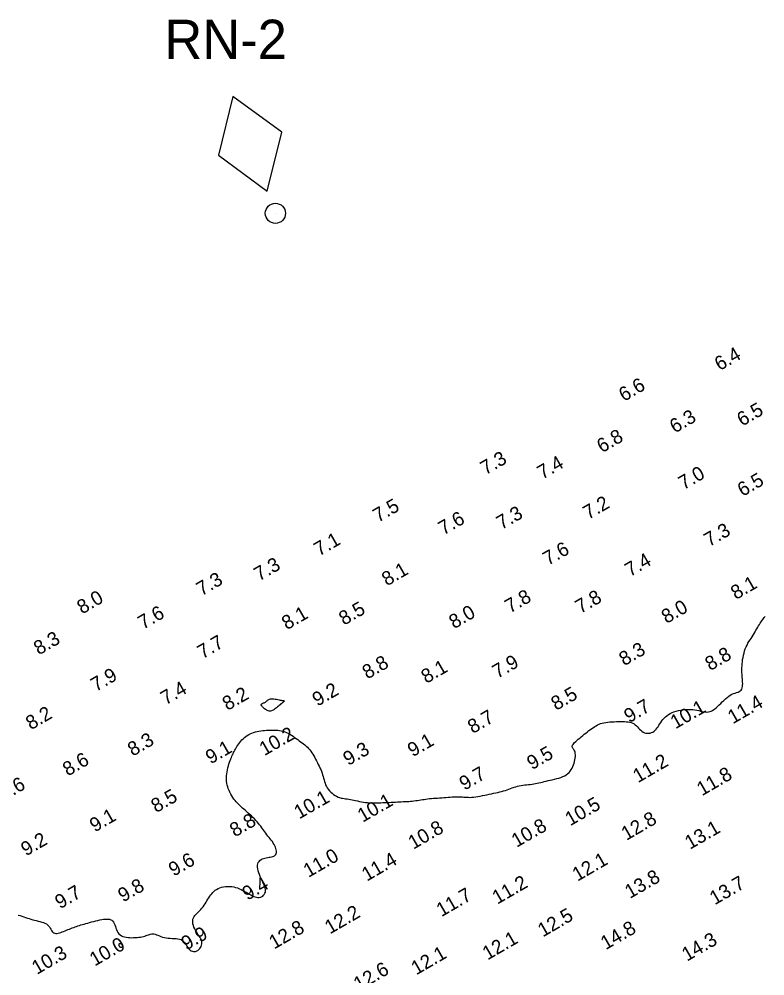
# Model space of a CAD drawing. Extents: x 3024098 to 3056816, y 418252 to 509144.
# Drawn here: x 3035329.1 to 3035595, y 419417.5 to 419758.8 of the extents above; entities that cross this region are included whole.
import ezdxf

# ---------------------------------------------------------------- set-up
doc = ezdxf.new("R2010")
doc.units = 0
for name, color, linetype in [('V-CHAN-CONT-EL10', 7, 'Continuous'), ('V-CHAN-NAID', 7, 'Continuous'), ('V-TOPO-SOUN-0911', 7, 'Continuous')]:
    doc.layers.add(name, color=color, linetype=linetype)

msp = doc.modelspace()

# ---------------------------------------------------------------- linework, layer by layer
at = {"layer": 'V-CHAN-CONT-EL10'}
msp.add_lwpolyline([(3035328.71, 419439.18), (3035329.4, 419438.97), (3035330.07, 419438.75), (3035330.72, 419438.53), (3035331.36, 419438.32), (3035332, 419438.1), (3035332.63, 419437.9), (3035333.26, 419437.7), (3035333.9, 419437.51), (3035334.54, 419437.33), (3035335.19, 419437.17), (3035335.84, 419437.02), (3035336.49, 419436.86), (3035337.11, 419436.69), (3035337.7, 419436.5), (3035338.26, 419436.28), (3035338.76, 419436.02), (3035339.19, 419435.72), (3035339.56, 419435.36), (3035339.88, 419434.96), (3035340.15, 419434.54), (3035340.39, 419434.12), (3035340.62, 419433.72), (3035340.86, 419433.35), (3035341.11, 419433.04), (3035341.4, 419432.81), (3035341.74, 419432.67), (3035342.12, 419432.6), (3035342.53, 419432.61), (3035342.98, 419432.68), (3035343.45, 419432.8), (3035343.94, 419432.96), (3035344.44, 419433.14), (3035344.94, 419433.34), (3035345.45, 419433.54), (3035345.96, 419433.75), (3035346.47, 419433.96), (3035346.98, 419434.16), (3035347.49, 419434.37), (3035348, 419434.57), (3035348.51, 419434.76), (3035349.02, 419434.95), (3035349.53, 419435.13), (3035350.04, 419435.3), (3035350.57, 419435.47), (3035351.11, 419435.63), (3035351.67, 419435.8), (3035352.25, 419435.97), (3035352.87, 419436.14), (3035353.52, 419436.33), (3035354.2, 419436.52), (3035354.92, 419436.72), (3035355.65, 419436.91), (3035356.39, 419437.1), (3035357.12, 419437.28), (3035357.84, 419437.44), (3035358.53, 419437.57), (3035359.19, 419437.67), (3035359.8, 419437.74), (3035360.36, 419437.76), (3035360.87, 419437.73), (3035361.34, 419437.65), (3035361.76, 419437.51), (3035362.13, 419437.29), (3035362.46, 419437.01), (3035362.74, 419436.64), (3035362.98, 419436.2), (3035363.18, 419435.68), (3035363.37, 419435.13), (3035363.56, 419434.55), (3035363.77, 419433.97), (3035364, 419433.41), (3035364.29, 419432.9), (3035364.63, 419432.44), (3035365.05, 419432.06), (3035365.53, 419431.76), (3035366.08, 419431.53), (3035366.66, 419431.35), (3035367.28, 419431.23), (3035367.93, 419431.16), (3035368.58, 419431.12), (3035369.24, 419431.1), (3035369.89, 419431.11), (3035370.52, 419431.14), (3035371.15, 419431.19), (3035371.75, 419431.26), (3035372.32, 419431.34), (3035372.87, 419431.44), (3035373.4, 419431.56), (3035373.88, 419431.69), (3035374.34, 419431.84), (3035374.76, 419431.99), (3035375.16, 419432.14), (3035375.55, 419432.27), (3035375.94, 419432.37), (3035376.33, 419432.44), (3035376.72, 419432.46), (3035377.14, 419432.42), (3035377.58, 419432.32), (3035378.06, 419432.16), (3035378.56, 419431.97), (3035379.09, 419431.76), (3035379.65, 419431.54), (3035380.24, 419431.33), (3035380.86, 419431.15), (3035381.52, 419431.01), (3035382.21, 419430.92), (3035382.92, 419430.88), (3035383.64, 419430.85), (3035384.35, 419430.83), (3035385.03, 419430.79), (3035385.68, 419430.72), (3035386.28, 419430.6), (3035386.82, 419430.41), (3035387.28, 419430.14), (3035387.68, 419429.79), (3035388.02, 419429.4), (3035388.33, 419428.98), (3035388.62, 419428.53), (3035388.89, 419428.09), (3035389.16, 419427.67), (3035389.45, 419427.28), (3035389.77, 419426.94), (3035390.11, 419426.66), (3035390.47, 419426.44), (3035390.85, 419426.29), (3035391.23, 419426.2), (3035391.62, 419426.18), (3035392.01, 419426.23), (3035392.4, 419426.36), (3035392.77, 419426.58), (3035393.13, 419426.86), (3035393.45, 419427.2), (3035393.73, 419427.58), (3035393.97, 419428.01), (3035394.14, 419428.45), (3035394.24, 419428.91), (3035394.26, 419429.38), (3035394.19, 419429.83), (3035394.05, 419430.29), (3035393.83, 419430.74), (3035393.57, 419431.2), (3035393.27, 419431.66), (3035392.95, 419432.15), (3035392.62, 419432.65), (3035392.28, 419433.18), (3035391.97, 419433.73), (3035391.68, 419434.3), (3035391.42, 419434.89), (3035391.21, 419435.48), (3035391.06, 419436.06), (3035390.98, 419436.63), (3035390.97, 419437.18), (3035391.05, 419437.7), (3035391.21, 419438.18), (3035391.46, 419438.63), (3035391.78, 419439.06), (3035392.15, 419439.48), (3035392.55, 419439.89), (3035392.98, 419440.31), (3035393.41, 419440.73), (3035393.84, 419441.18), (3035394.25, 419441.66), (3035394.64, 419442.16), (3035395.01, 419442.68), (3035395.37, 419443.22), (3035395.72, 419443.75), (3035396.06, 419444.29), (3035396.39, 419444.83), (3035396.72, 419445.35), (3035397.06, 419445.85), (3035397.39, 419446.33), (3035397.75, 419446.79), (3035398.12, 419447.23), (3035398.53, 419447.63), (3035398.98, 419448), (3035399.47, 419448.33), (3035400.01, 419448.62), (3035400.61, 419448.87), (3035401.26, 419449.07), (3035401.95, 419449.23), (3035402.66, 419449.34), (3035403.39, 419449.39), (3035404.13, 419449.39), (3035404.87, 419449.34), (3035405.58, 419449.23), (3035406.28, 419449.06), (3035406.95, 419448.84), (3035407.6, 419448.57), (3035408.23, 419448.28), (3035408.83, 419447.96), (3035409.43, 419447.63), (3035410.01, 419447.29), (3035410.58, 419446.96), (3035411.15, 419446.64), (3035411.7, 419446.34), (3035412.24, 419446.07), (3035412.76, 419445.84), (3035413.27, 419445.65), (3035413.77, 419445.52), (3035414.25, 419445.46), (3035414.71, 419445.46), (3035415.14, 419445.55), (3035415.55, 419445.71), (3035415.92, 419445.93), (3035416.24, 419446.22), (3035416.51, 419446.55), (3035416.73, 419446.93), (3035416.87, 419447.34), (3035416.93, 419447.79), (3035416.91, 419448.25), (3035416.82, 419448.74), (3035416.67, 419449.25), (3035416.46, 419449.79), (3035416.22, 419450.35), (3035415.95, 419450.94), (3035415.66, 419451.56), (3035415.37, 419452.21), (3035415.08, 419452.89), (3035414.81, 419453.59), (3035414.57, 419454.29), (3035414.37, 419454.99), (3035414.22, 419455.67), (3035414.13, 419456.31), (3035414.12, 419456.91), (3035414.2, 419457.45), (3035414.37, 419457.92), (3035414.62, 419458.32), (3035414.95, 419458.66), (3035415.34, 419458.95), (3035415.77, 419459.18), (3035416.23, 419459.38), (3035416.72, 419459.52), (3035417.22, 419459.64), (3035417.71, 419459.73), (3035418.19, 419459.79), (3035418.65, 419459.86), (3035419.08, 419459.93), (3035419.49, 419460.01), (3035419.85, 419460.13), (3035420.16, 419460.29), (3035420.41, 419460.51), (3035420.61, 419460.78), (3035420.74, 419461.12), (3035420.81, 419461.5), (3035420.82, 419461.93), (3035420.78, 419462.38), (3035420.67, 419462.86), (3035420.51, 419463.36), (3035420.3, 419463.86), (3035420.03, 419464.36), (3035419.72, 419464.86), (3035419.37, 419465.36), (3035418.99, 419465.85), (3035418.6, 419466.35), (3035418.2, 419466.84), (3035417.8, 419467.34), (3035417.42, 419467.83), (3035417.04, 419468.33), (3035416.68, 419468.82), (3035416.33, 419469.32), (3035415.98, 419469.82), (3035415.61, 419470.33), (3035415.23, 419470.84), (3035414.84, 419471.36), (3035414.41, 419471.89), (3035413.95, 419472.42), (3035413.46, 419472.96), (3035412.95, 419473.5), (3035412.42, 419474.03), (3035411.88, 419474.55), (3035411.34, 419475.06), (3035410.8, 419475.55), (3035410.27, 419476.03), (3035409.76, 419476.47), (3035409.26, 419476.9), (3035408.77, 419477.32), (3035408.3, 419477.73), (3035407.84, 419478.15), (3035407.39, 419478.58), (3035406.94, 419479.03), (3035406.51, 419479.51), (3035406.08, 419480.03), (3035405.67, 419480.57), (3035405.27, 419481.14), (3035404.89, 419481.74), (3035404.54, 419482.35), (3035404.21, 419482.98), (3035403.92, 419483.62), (3035403.67, 419484.26), (3035403.46, 419484.91), (3035403.28, 419485.56), (3035403.15, 419486.21), (3035403.06, 419486.87), (3035403.01, 419487.53), (3035403, 419488.2), (3035403.03, 419488.89), (3035403.1, 419489.58), (3035403.21, 419490.28), (3035403.35, 419490.99), (3035403.52, 419491.69), (3035403.71, 419492.38), (3035403.91, 419493.05), (3035404.12, 419493.69), (3035404.34, 419494.3), (3035404.55, 419494.87), (3035404.75, 419495.39), (3035404.95, 419495.86), (3035405.14, 419496.31), (3035405.34, 419496.73), (3035405.54, 419497.14), (3035405.75, 419497.54), (3035405.98, 419497.95), (3035406.21, 419498.38), (3035406.47, 419498.82), (3035406.75, 419499.29), (3035407.05, 419499.76), (3035407.38, 419500.24), (3035407.73, 419500.72), (3035408.1, 419501.19), (3035408.51, 419501.65), (3035408.94, 419502.08), (3035409.4, 419502.49), (3035409.89, 419502.88), (3035410.41, 419503.23), (3035410.95, 419503.55), (3035411.51, 419503.84), (3035412.1, 419504.1), (3035412.7, 419504.33), (3035413.32, 419504.52), (3035413.96, 419504.68), (3035414.6, 419504.8), (3035415.26, 419504.9), (3035415.92, 419504.98), (3035416.59, 419505.03), (3035417.27, 419505.07), (3035417.94, 419505.1), (3035418.61, 419505.12), (3035419.28, 419505.14), (3035419.95, 419505.15), (3035420.61, 419505.14), (3035421.27, 419505.1), (3035421.91, 419505.04), (3035422.55, 419504.94), (3035423.19, 419504.79), (3035423.81, 419504.59), (3035424.42, 419504.34), (3035425.02, 419504.04), (3035425.61, 419503.7), (3035426.19, 419503.33), (3035426.77, 419502.94), (3035427.33, 419502.54), (3035427.88, 419502.14), (3035428.42, 419501.74), (3035428.95, 419501.36), (3035429.47, 419500.98), (3035429.98, 419500.61), (3035430.47, 419500.24), (3035430.95, 419499.85), (3035431.42, 419499.46), (3035431.86, 419499.04), (3035432.29, 419498.59), (3035432.69, 419498.11), (3035433.08, 419497.6), (3035433.45, 419497.07), (3035433.8, 419496.51), (3035434.15, 419495.93), (3035434.48, 419495.34), (3035434.81, 419494.74), (3035435.12, 419494.13), (3035435.44, 419493.52), (3035435.75, 419492.91), (3035436.05, 419492.29), (3035436.34, 419491.68), (3035436.61, 419491.06), (3035436.86, 419490.45), (3035437.1, 419489.83), (3035437.3, 419489.22), (3035437.48, 419488.61), (3035437.65, 419488), (3035437.81, 419487.4), (3035437.98, 419486.8), (3035438.17, 419486.22), (3035438.38, 419485.64), (3035438.63, 419485.08), (3035438.94, 419484.54), (3035439.3, 419484.02), (3035439.72, 419483.52), (3035440.18, 419483.04), (3035440.68, 419482.6), (3035441.2, 419482.2), (3035441.74, 419481.85), (3035442.28, 419481.54), (3035442.83, 419481.28), (3035443.37, 419481.08), (3035443.9, 419480.92), (3035444.42, 419480.81), (3035444.96, 419480.72), (3035445.49, 419480.65), (3035446.04, 419480.58), (3035446.6, 419480.5), (3035447.19, 419480.42), (3035447.79, 419480.3), (3035448.42, 419480.17), (3035449.07, 419480.03), (3035449.73, 419479.88), (3035450.42, 419479.73), (3035451.13, 419479.59), (3035451.85, 419479.46), (3035452.59, 419479.36), (3035453.34, 419479.28), (3035454.11, 419479.23), (3035454.88, 419479.2), (3035455.66, 419479.19), (3035456.45, 419479.2), (3035457.23, 419479.22), (3035458.01, 419479.24), (3035458.79, 419479.27), (3035459.55, 419479.31), (3035460.31, 419479.34), (3035461.06, 419479.38), (3035461.8, 419479.41), (3035462.53, 419479.45), (3035463.25, 419479.48), (3035463.96, 419479.52), (3035464.66, 419479.55), (3035465.35, 419479.58), (3035466.03, 419479.62), (3035466.7, 419479.65), (3035467.36, 419479.69), (3035468.01, 419479.73), (3035468.65, 419479.78), (3035469.27, 419479.84), (3035469.89, 419479.91), (3035470.49, 419479.98), (3035471.09, 419480.07), (3035471.68, 419480.17), (3035472.28, 419480.26), (3035472.88, 419480.36), (3035473.49, 419480.45), (3035474.12, 419480.54), (3035474.76, 419480.62), (3035475.43, 419480.7), (3035476.12, 419480.76), (3035476.83, 419480.82), (3035477.55, 419480.87), (3035478.28, 419480.92), (3035479.02, 419480.97), (3035479.77, 419481.02), (3035480.53, 419481.07), (3035481.28, 419481.13), (3035482.03, 419481.19), (3035482.77, 419481.25), (3035483.49, 419481.3), (3035484.19, 419481.34), (3035484.87, 419481.38), (3035485.51, 419481.39), (3035486.11, 419481.39), (3035486.67, 419481.36), (3035487.21, 419481.33), (3035487.72, 419481.28), (3035488.23, 419481.23), (3035488.75, 419481.19), (3035489.29, 419481.17), (3035489.87, 419481.16), (3035490.49, 419481.19), (3035491.17, 419481.25), (3035491.9, 419481.35), (3035492.67, 419481.47), (3035493.46, 419481.61), (3035494.28, 419481.77), (3035495.11, 419481.93), (3035495.93, 419482.11), (3035496.74, 419482.28), (3035497.53, 419482.44), (3035498.3, 419482.6), (3035499.04, 419482.77), (3035499.77, 419482.93), (3035500.47, 419483.1), (3035501.16, 419483.27), (3035501.83, 419483.46), (3035502.48, 419483.65), (3035503.11, 419483.87), (3035503.73, 419484.09), (3035504.35, 419484.32), (3035504.96, 419484.54), (3035505.57, 419484.76), (3035506.18, 419484.96), (3035506.79, 419485.14), (3035507.42, 419485.3), (3035508.06, 419485.42), (3035508.72, 419485.52), (3035509.38, 419485.6), (3035510.04, 419485.67), (3035510.7, 419485.73), (3035511.35, 419485.8), (3035512, 419485.87), (3035512.64, 419485.95), (3035513.25, 419486.06), (3035513.86, 419486.18), (3035514.47, 419486.32), (3035515.08, 419486.47), (3035515.71, 419486.63), (3035516.35, 419486.79), (3035517.02, 419486.96), (3035517.72, 419487.13), (3035518.46, 419487.29), (3035519.23, 419487.46), (3035520.02, 419487.64), (3035520.8, 419487.83), (3035521.56, 419488.04), (3035522.3, 419488.28), (3035523, 419488.55), (3035523.65, 419488.87), (3035524.22, 419489.23), (3035524.74, 419489.63), (3035525.19, 419490.08), (3035525.59, 419490.55), (3035525.94, 419491.07), (3035526.25, 419491.61), (3035526.52, 419492.17), (3035526.76, 419492.76), (3035526.97, 419493.36), (3035527.14, 419493.98), (3035527.28, 419494.59), (3035527.39, 419495.19), (3035527.45, 419495.76), (3035527.46, 419496.3), (3035527.43, 419496.8), (3035527.35, 419497.24), (3035527.22, 419497.62), (3035527.05, 419497.95), (3035526.86, 419498.24), (3035526.68, 419498.49), (3035526.51, 419498.73), (3035526.39, 419498.96), (3035526.32, 419499.2), (3035526.33, 419499.45), (3035526.43, 419499.73), (3035526.61, 419500.04), (3035526.87, 419500.36), (3035527.2, 419500.72), (3035527.59, 419501.09), (3035528.02, 419501.48), (3035528.5, 419501.9), (3035529, 419502.32), (3035529.53, 419502.76), (3035530.08, 419503.21), (3035530.63, 419503.66), (3035531.19, 419504.1), (3035531.75, 419504.54), (3035532.31, 419504.97), (3035532.85, 419505.38), (3035533.38, 419505.76), (3035533.89, 419506.11), (3035534.39, 419506.44), (3035534.88, 419506.73), (3035535.38, 419507), (3035535.9, 419507.24), (3035536.44, 419507.45), (3035537.02, 419507.62), (3035537.64, 419507.77), (3035538.31, 419507.89), (3035539.02, 419507.99), (3035539.77, 419508.06), (3035540.53, 419508.11), (3035541.31, 419508.14), (3035542.09, 419508.16), (3035542.86, 419508.17), (3035543.6, 419508.17), (3035544.32, 419508.17), (3035545.01, 419508.16), (3035545.66, 419508.13), (3035546.28, 419508.06), (3035546.86, 419507.97), (3035547.41, 419507.83), (3035547.92, 419507.63), (3035548.39, 419507.38), (3035548.83, 419507.06), (3035549.23, 419506.69), (3035549.62, 419506.29), (3035549.99, 419505.87), (3035550.37, 419505.46), (3035550.75, 419505.07), (3035551.16, 419504.73), (3035551.59, 419504.44), (3035552.06, 419504.22), (3035552.55, 419504.08), (3035553.07, 419504.02), (3035553.59, 419504.02), (3035554.11, 419504.1), (3035554.61, 419504.24), (3035555.09, 419504.45), (3035555.53, 419504.73), (3035555.93, 419505.07), (3035556.3, 419505.46), (3035556.64, 419505.9), (3035556.96, 419506.37), (3035557.27, 419506.87), (3035557.6, 419507.38), (3035557.93, 419507.89), (3035558.29, 419508.4), (3035558.68, 419508.9), (3035559.11, 419509.38), (3035559.58, 419509.83), (3035560.09, 419510.26), (3035560.65, 419510.67), (3035561.26, 419511.04), (3035561.92, 419511.37), (3035562.63, 419511.67), (3035563.39, 419511.92), (3035564.21, 419512.13), (3035565.05, 419512.3), (3035565.91, 419512.42), (3035566.78, 419512.5), (3035567.64, 419512.54), (3035568.48, 419512.53), (3035569.29, 419512.47), (3035570.06, 419512.38), (3035570.78, 419512.25), (3035571.46, 419512.1), (3035572.11, 419511.95), (3035572.73, 419511.81), (3035573.31, 419511.7), (3035573.86, 419511.63), (3035574.39, 419511.6), (3035574.89, 419511.65), (3035575.38, 419511.76), (3035575.85, 419511.93), (3035576.32, 419512.16), (3035576.79, 419512.45), (3035577.25, 419512.79), (3035577.73, 419513.19), (3035578.23, 419513.64), (3035578.74, 419514.13), (3035579.28, 419514.66), (3035579.83, 419515.21), (3035580.39, 419515.75), (3035580.96, 419516.28), (3035581.54, 419516.78), (3035582.13, 419517.22), (3035582.72, 419517.6), (3035583.3, 419517.91), (3035583.88, 419518.15), (3035584.44, 419518.35), (3035584.97, 419518.53), (3035585.46, 419518.7), (3035585.89, 419518.9), (3035586.27, 419519.13), (3035586.58, 419519.41), (3035586.81, 419519.77), (3035586.97, 419520.19), (3035587.07, 419520.67), (3035587.12, 419521.18), (3035587.14, 419521.73), (3035587.12, 419522.3), (3035587.08, 419522.87), (3035587.04, 419523.43), (3035586.99, 419523.99), (3035586.94, 419524.54), (3035586.91, 419525.08), (3035586.88, 419525.63), (3035586.86, 419526.2), (3035586.85, 419526.79), (3035586.87, 419527.42), (3035586.9, 419528.08), (3035586.95, 419528.79), (3035587.02, 419529.53), (3035587.12, 419530.3), (3035587.25, 419531.08), (3035587.41, 419531.87), (3035587.6, 419532.65), (3035587.82, 419533.4), (3035588.07, 419534.13), (3035588.36, 419534.83), (3035588.68, 419535.48), (3035589.02, 419536.11), (3035589.38, 419536.71), (3035589.75, 419537.3), (3035590.12, 419537.88), (3035590.5, 419538.45), (3035590.86, 419539.02), (3035591.21, 419539.59), (3035591.55, 419540.17), (3035591.87, 419540.74), (3035592.19, 419541.3), (3035592.5, 419541.85), (3035592.8, 419542.37), (3035593.1, 419542.87), (3035593.39, 419543.34), (3035593.69, 419543.77), (3035593.98, 419544.17), (3035594.27, 419544.56), (3035594.55, 419544.94), (3035594.83, 419545.31), (3035595.09, 419545.7)], dxfattribs=at)
for points in [[(3035417.87, 419512.02), (3035417.56, 419512.17), (3035417.24, 419512.35), (3035416.93, 419512.55), (3035416.63, 419512.78), (3035416.35, 419513.01), (3035416.1, 419513.24), (3035415.88, 419513.45), (3035415.7, 419513.64), (3035415.56, 419513.8), (3035415.46, 419513.94), (3035415.4, 419514.07), (3035415.38, 419514.18), (3035415.4, 419514.28), (3035415.45, 419514.38), (3035415.54, 419514.46), (3035415.68, 419514.55), (3035415.84, 419514.64), (3035416.03, 419514.73), (3035416.23, 419514.82), (3035416.45, 419514.92), (3035416.67, 419515.04), (3035416.89, 419515.16), (3035417.1, 419515.29), (3035417.3, 419515.45), (3035417.49, 419515.6), (3035417.69, 419515.77), (3035417.89, 419515.92), (3035418.12, 419516.05), (3035418.38, 419516.17), (3035418.68, 419516.26), (3035419.03, 419516.3), (3035419.43, 419516.31), (3035419.88, 419516.28), (3035420.35, 419516.22), (3035420.83, 419516.14), (3035421.3, 419516.05), (3035421.75, 419515.96), (3035422.15, 419515.88), (3035422.5, 419515.8), (3035422.77, 419515.76), (3035422.99, 419515.73), (3035423.14, 419515.71), (3035423.25, 419515.71), (3035423.32, 419515.71), (3035423.37, 419515.72), (3035423.39, 419515.73), (3035423.41, 419515.73), (3035423.43, 419515.73), (3035423.44, 419515.72), (3035423.46, 419515.71), (3035423.48, 419515.69), (3035423.49, 419515.67), (3035423.51, 419515.64), (3035423.52, 419515.62), (3035423.53, 419515.6), (3035423.54, 419515.57), (3035423.54, 419515.55), (3035423.55, 419515.54), (3035423.55, 419515.52), (3035423.55, 419515.51), (3035423.55, 419515.49), (3035423.55, 419515.48), (3035423.55, 419515.47), (3035423.54, 419515.45), (3035423.54, 419515.44), (3035423.53, 419515.43), (3035423.53, 419515.42), (3035423.52, 419515.41), (3035423.52, 419515.4), (3035423.51, 419515.38), (3035423.5, 419515.37), (3035423.5, 419515.36), (3035423.48, 419515.35), (3035423.46, 419515.32), (3035423.41, 419515.28), (3035423.34, 419515.22), (3035423.25, 419515.13), (3035423.11, 419515.02), (3035422.93, 419514.86), (3035422.71, 419514.68), (3035422.45, 419514.46), (3035422.15, 419514.21), (3035421.84, 419513.95), (3035421.51, 419513.68), (3035421.17, 419513.41), (3035420.83, 419513.14), (3035420.5, 419512.88), (3035420.19, 419512.64), (3035419.9, 419512.42), (3035419.61, 419512.24), (3035419.33, 419512.09), (3035419.05, 419511.98), (3035418.77, 419511.91), (3035418.48, 419511.89), (3035418.18, 419511.93)], [(3035365.83, 419427.79), (3035365.9, 419427.88), (3035365.96, 419427.98), (3035366, 419428.1), (3035366.03, 419428.22), (3035366.03, 419428.34), (3035366, 419428.46), (3035365.95, 419428.57), (3035365.86, 419428.67), (3035365.74, 419428.76), (3035365.6, 419428.83), (3035365.46, 419428.89), (3035365.3, 419428.93), (3035365.15, 419428.96), (3035365.01, 419428.96), (3035364.89, 419428.95), (3035364.79, 419428.91), (3035364.71, 419428.86), (3035364.65, 419428.8), (3035364.62, 419428.73), (3035364.59, 419428.64), (3035364.58, 419428.55), (3035364.59, 419428.47), (3035364.6, 419428.38), (3035364.63, 419428.3), (3035364.66, 419428.22), (3035364.69, 419428.15), (3035364.74, 419428.08), (3035364.79, 419428.01), (3035364.86, 419427.95), (3035364.93, 419427.89), (3035365, 419427.84), (3035365.08, 419427.78), (3035365.18, 419427.74), (3035365.27, 419427.7), (3035365.37, 419427.67), (3035365.46, 419427.66), (3035365.56, 419427.66), (3035365.65, 419427.68), (3035365.74, 419427.73)]]:
    msp.add_lwpolyline(points, close=True, dxfattribs=at)
at = {"layer": 'V-CHAN-NAID'}
msp.add_lwpolyline([(3035417.58, 419697.39), (3035422.7, 419718.41), (3035405.26, 419731.22), (3035400.14, 419710.2)], close=True, dxfattribs=at)
msp.add_circle((3035420.45, 419689.5), 3.6, dxfattribs=at)
at = {"layer": 'V-TOPO-SOUN-0911'}
msp.add_line((3035420.45, 419689.5), (3035420.45, 419689.5), dxfattribs=at)

# ---------------------------------------------------------------- texts
at = {"layer": 'V-CHAN-NAID'}
msp.add_text('RN-2', height=14, dxfattribs=at).set_placement((3035380.86, 419744.56))
at = {"layer": 'V-TOPO-SOUN-0911'}
for s, p in [('6.4', (3035578.92, 419633.18)), ('6.6', (3035544.76, 419622.2)), ('6.5', (3035586.92, 419613.37)), ('6.3', (3035562.91, 419610.9)), ('6.8', (3035536.93, 419603.88)), ('7.3', (3035495.39, 419596.01)), ('7.4', (3035515.67, 419594.43)), ('7.0', (3035566.04, 419590.69)), ('6.5', (3035587.08, 419588.3)), ('7.5', (3035457.09, 419579.08)), ('7.2', (3035532.04, 419580.1)), ('7.6', (3035480.4, 419574.56)), ('7.3', (3035501.1, 419576.49)), ('7.3', (3035575.18, 419570.39)), ('7.1', (3035436.05, 419567.05)), ('7.6', (3035517.7, 419563.7)), ('7.3', (3035414.65, 419558.15)), ('7.4', (3035546.93, 419559.69)), ('8.1', (3035460.23, 419556.39)), ('7.3', (3035394.08, 419552.87)), ('8.1', (3035584.71, 419551.54)), ('8.0', (3035351.51, 419546.37)), ('7.8', (3035504.12, 419546.7)), ('7.8', (3035529.25, 419546.53)), ('7.6', (3035373.28, 419540.9)), ('8.1', (3035424.54, 419540.74)), ('8.5', (3035444.92, 419542.37)), ('8.0', (3035484.19, 419541.12)), ('8.0', (3035559.97, 419542.99)), ('8.3', (3035336.07, 419531.77)), ('7.7', (3035394.47, 419530.39)), ('8.3', (3035544.86, 419527.9)), ('8.8', (3035453.26, 419523.18)), ('7.9', (3035499.66, 419523.4)), ('8.8', (3035575.54, 419526.16)), ('8.1', (3035474.28, 419521.62)), ('7.9', (3035356.45, 419518.71)), ('7.4', (3035381.32, 419513.96)), ('9.2', (3035435.45, 419513.46)), ('8.2', (3035403.36, 419511.95)), ('8.5', (3035520.61, 419511.99)), ('9.7', (3035546.64, 419507.56)), ('10.1 ', (3035563.15, 419505.4)), ('11.4 ', (3035583.61, 419507.19)), ('8.2', (3035333.25, 419505.06)), ('8.7', (3035490.86, 419503.72)), ('10.2 ', (3035416.55, 419495.84)), ('8.3', (3035369.57, 419495.65)), ('9.1', (3035397.37, 419492.87)), ('9.1', (3035469.42, 419495.43)), ('9.3', (3035446.44, 419492.3)), ('9.5', (3035511.98, 419490.83)), ('8.6', (3035346.41, 419488.57)), ('11.2 ', (3035549.79, 419486.19)), ('9.7', (3035487.88, 419483.48)), ('11.8 ', (3035572.59, 419481.53)), ('8.6', (3035323.67, 419479.81)), ('8.5', (3035377.93, 419475.5)), ('10.1 ', (3035428.94, 419473.25)), ('10.1 ', (3035451.57, 419472.07)), ('10.5 ', (3035525.6, 419470.81)), ('9.1', (3035356.04, 419468.6)), ('8.8', (3035405.99, 419466.84)), ('12.8 ', (3035545.65, 419465.62)), ('10.8 ', (3035469.64, 419462.44)), ('10.8 ', (3035506.48, 419463.13)), ('13.1 ', (3035568.31, 419462.42)), ('9.2', (3035331.51, 419460.05)), ('9.6', (3035384.17, 419452.81)), ('11.0 ', (3035432.25, 419452.4)), ('11.4 ', (3035453.07, 419451.06)), ('12.1 ', (3035528.18, 419451.04)), ('11.2 ', (3035499.62, 419442.85)), ('13.8 ', (3035546.9, 419444.89)), ('13.7 ', (3035577.15, 419442.62)), ('9.7', (3035343.65, 419441.19)), ('9.8', (3035366.13, 419443.61)), ('9.4', (3035410.48, 419444.24)), ('11.7 ', (3035479.68, 419438.39)), ('12.2 ', (3035439.88, 419432.22)), ('12.5 ', (3035515.85, 419431.17)), ('12.8 ', (3035420, 419426.84)), ('14.8 ', (3035538.27, 419426.61)), ('9.9', (3035388.7, 419426.46)), ('12.1 ', (3035496.13, 419422.95)), ('14.3 ', (3035567.24, 419422.51)), ('10.0 ', (3035356, 419420.77)), ('10.3 ', (3035335.38, 419417.79)), ('12.1 ', (3035470.7, 419417.64)), ('12.6 ', (3035450.15, 419411.95))]:
    msp.add_text(s, height=5, rotation=30, dxfattribs=at).set_placement(p)

doc.saveas('drawing.dxf')
